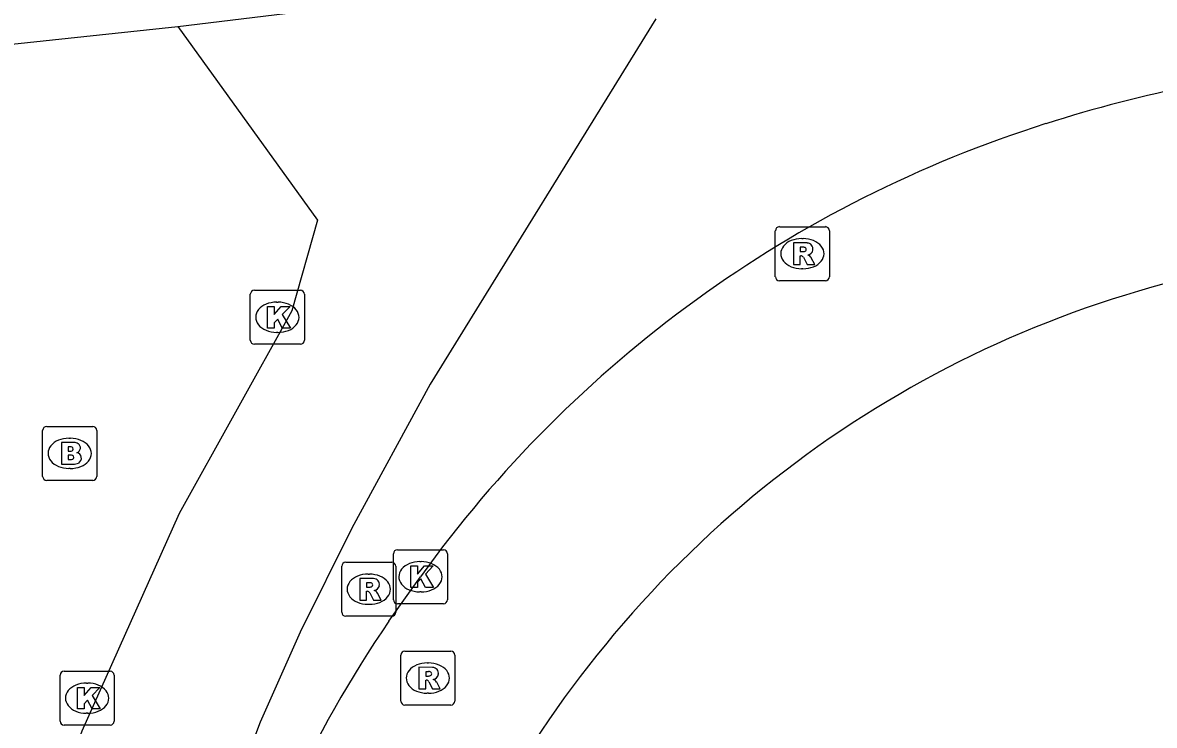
# Model space of a CAD drawing. Extents: x 161084 to 161928, y 385355 to 386522.
# Drawn here: x 161118.02 to 161138.98, y 386445.02 to 386458.03 of the extents above; entities that cross this region are included whole.
import ezdxf

# ---------------------------------------------------------------- set-up
doc = ezdxf.new("R2010")
doc.units = 0
for name, color, linetype in [('IMGEO_Brandkraan', 7, 'Continuous'), ('IMGEO_Fietspad_gesloten', 7, 'Continuous'), ('IMGEO_Kolk', 7, 'Continuous'), ('IMGEO_Rijbaan_lokaal_open', 7, 'Continuous'), ('IMGEO_Rioolput', 7, 'Continuous')]:
    doc.layers.add(name, color=color, linetype=linetype)

msp = doc.modelspace()

# ---------------------------------------------------------------- linework, layer by layer
at = {"layer": 'IMGEO_Brandkraan'}
for p, q in [((161118.394, 386449.627), (161118.394, 386450.479)), ((161118.469, 386450.553), (161119.321, 386450.553)), ((161119.395, 386450.479), (161119.395, 386449.627)), ((161118.882, 386450.333), (161118.907, 386450.333)), ((161118.905, 386449.773), (161118.88, 386449.773)), ((161119.321, 386449.553), (161118.469, 386449.553))]:
    msp.add_line(p, q, dxfattribs=at)
for points in [[(161118.394, 386449.627), (161118.394, 386450.479)], [(161118.469, 386450.553), (161119.321, 386450.553)], [(161119.395, 386450.479), (161119.395, 386449.627)], [(161118.742, 386450.253), (161118.742, 386449.853), (161118.955, 386449.853)], [(161118.973, 386450.253), (161118.742, 386450.253)], [(161118.921, 386450.172), (161118.867, 386450.172), (161118.867, 386450.096)], [(161118.867, 386450.096), (161118.92, 386450.096)], [(161118.929, 386450.02), (161118.867, 386450.02), (161118.867, 386449.939)], [(161118.867, 386449.939), (161118.929, 386449.939)], [(161119.321, 386449.553), (161118.469, 386449.553)]]:
    msp.add_lwpolyline(points, dxfattribs=at)
for centre, radius, start, end in [((161118.471, 386450.477), 0.0765, 91.552, 178.448), ((161118.471, 386450.477), 0.0765, 91.552, 178.448), ((161119.319, 386450.477), 0.0765, 1.552, 88.448), ((161119.319, 386450.477), 0.0765, 1.552, 88.448), ((161118.922, 386450.134), 0.0379, 267.8285, 90.9355), ((161118.977, 386450.108), 0.145, 59.4692, 91.5367), ((161119.002, 386450.155), 0.0922, 285.5137, 58.1501), ((161118.93, 386449.979), 0.0404, 269.8759, 90.5077), ((161119.007, 386449.963), 0.105, 301.3115, 78.989), ((161118.961, 386450.104), 0.251, 268.6676, 293.5347), ((161118.471, 386449.629), 0.0765, 181.552, 268.448), ((161118.471, 386449.629), 0.0765, 181.552, 268.448), ((161119.319, 386449.629), 0.0765, 271.552, 358.448), ((161119.319, 386449.629), 0.0765, 271.552, 358.448)]:
    msp.add_arc(centre, radius, start, end, dxfattribs=at)
for centre, major_axis, ratio, start_param, end_param in [((161118.881, 386450.053), (-0.387, 0.002), 0.722429, 4.712389, 7.853982), ((161118.906, 386450.053), (-0.39, 0.002), 0.717154, 1.570796, 4.712389)]:
    msp.add_ellipse(centre, major_axis=major_axis, ratio=ratio, start_param=start_param, end_param=end_param, dxfattribs=at)
at = {"layer": 'IMGEO_Fietspad_gesloten'}
for points in [[(161120.9, 386457.962), (161131.088, 386459.2)], [(161111.555, 386456.967), (161120.9, 386457.962)], [(161120.9, 386457.962), (161123.486, 386454.374), (161123.011, 386452.691), (161120.925, 386448.94), (161119.119, 386444.911), (161117.604, 386440.708)], [(161129.745, 386458.101), (161125.569, 386451.333), (161124.122, 386448.665), (161123.163, 386446.743), (161122.42, 386445.072), (161120.664, 386440.402)]]:
    msp.add_lwpolyline(points, dxfattribs=at)
at = {"layer": 'IMGEO_Kolk'}
for p, q in [((161122.239, 386452.148), (161122.239, 386453)), ((161122.314, 386453.074), (161123.166, 386453.074)), ((161123.24, 386453), (161123.24, 386452.148)), ((161122.727, 386452.854), (161122.752, 386452.854)), ((161122.75, 386452.294), (161122.725, 386452.294)), ((161123.166, 386452.074), (161122.314, 386452.074)), ((161124.889, 386447.342), (161124.889, 386448.194)), ((161124.964, 386448.268), (161125.816, 386448.268)), ((161125.89, 386448.194), (161125.89, 386447.342)), ((161125.377, 386448.048), (161125.402, 386448.048)), ((161125.4, 386447.488), (161125.375, 386447.488)), ((161125.816, 386447.268), (161124.964, 386447.268)), ((161118.792, 386446.019), (161119.644, 386446.019)), ((161118.717, 386445.093), (161118.717, 386445.945)), ((161119.205, 386445.799), (161119.23, 386445.799)), ((161119.718, 386445.945), (161119.718, 386445.093)), ((161119.228, 386445.239), (161119.203, 386445.239)), ((161119.644, 386445.019), (161118.792, 386445.019))]:
    msp.add_line(p, q, dxfattribs=at)
for points in [[(161122.239, 386452.148), (161122.239, 386453)], [(161122.314, 386453.074), (161123.166, 386453.074)], [(161123.24, 386453), (161123.24, 386452.148)], [(161122.56, 386452.774), (161122.683, 386452.774), (161122.683, 386452.623), (161122.813, 386452.774), (161122.977, 386452.774), (161122.831, 386452.623), (161122.984, 386452.374), (161122.832, 386452.374), (161122.747, 386452.538), (161122.683, 386452.471), (161122.683, 386452.374), (161122.56, 386452.374), (161122.56, 386452.774)], [(161123.166, 386452.074), (161122.314, 386452.074)], [(161124.889, 386447.342), (161124.889, 386448.194)], [(161124.964, 386448.268), (161125.816, 386448.268)], [(161125.89, 386448.194), (161125.89, 386447.342)], [(161125.21, 386447.968), (161125.333, 386447.968), (161125.333, 386447.817), (161125.463, 386447.968), (161125.627, 386447.968), (161125.481, 386447.817), (161125.634, 386447.568), (161125.482, 386447.568), (161125.397, 386447.732), (161125.333, 386447.665), (161125.333, 386447.568), (161125.21, 386447.568), (161125.21, 386447.968)], [(161125.816, 386447.268), (161124.964, 386447.268)], [(161118.792, 386446.019), (161119.644, 386446.019)], [(161118.717, 386445.093), (161118.717, 386445.945)], [(161119.718, 386445.945), (161119.718, 386445.093)], [(161119.038, 386445.719), (161119.161, 386445.719), (161119.161, 386445.568), (161119.291, 386445.719), (161119.455, 386445.719), (161119.309, 386445.568), (161119.462, 386445.319), (161119.31, 386445.319), (161119.225, 386445.483), (161119.161, 386445.416), (161119.161, 386445.319), (161119.038, 386445.319), (161119.038, 386445.719)], [(161119.644, 386445.019), (161118.792, 386445.019)]]:
    msp.add_lwpolyline(points, dxfattribs=at)
for centre, start, end in [((161122.316, 386452.998), 91.552, 178.448), ((161122.316, 386452.998), 91.552, 178.448), ((161123.164, 386452.998), 1.552, 88.448), ((161123.164, 386452.998), 1.552, 88.448), ((161122.316, 386452.15), 181.552, 268.448), ((161122.316, 386452.15), 181.552, 268.448), ((161123.164, 386452.15), 271.552, 358.448), ((161123.164, 386452.15), 271.552, 358.448), ((161124.966, 386448.192), 91.552, 178.448), ((161124.966, 386448.192), 91.552, 178.448), ((161125.814, 386448.192), 1.552, 88.448), ((161125.814, 386448.192), 1.552, 88.448), ((161124.966, 386447.344), 181.552, 268.448), ((161124.966, 386447.344), 181.552, 268.448), ((161125.814, 386447.344), 271.552, 358.448), ((161125.814, 386447.344), 271.552, 358.448), ((161118.794, 386445.943), 91.552, 178.448), ((161118.794, 386445.943), 91.552, 178.448), ((161119.642, 386445.943), 1.552, 88.448), ((161119.642, 386445.943), 1.552, 88.448), ((161118.794, 386445.095), 181.552, 268.448), ((161118.794, 386445.095), 181.552, 268.448), ((161119.642, 386445.095), 271.552, 358.448), ((161119.642, 386445.095), 271.552, 358.448)]:
    msp.add_arc(centre, 0.0765, start, end, dxfattribs=at)
for centre, major_axis, ratio, start_param, end_param in [((161122.726, 386452.574), (-0.387, 0.002), 0.722429, 4.712389, 7.853982), ((161122.751, 386452.574), (-0.39, 0.002), 0.717154, 1.570796, 4.712389), ((161125.376, 386447.768), (-0.387, 0.002), 0.722429, 4.712389, 7.853982), ((161125.401, 386447.768), (-0.39, 0.002), 0.717154, 1.570796, 4.712389), ((161119.204, 386445.519), (-0.387, 0.002), 0.722429, 4.712389, 7.853982), ((161119.229, 386445.519), (-0.39, 0.002), 0.717154, 1.570796, 4.712389)]:
    msp.add_ellipse(centre, major_axis=major_axis, ratio=ratio, start_param=start_param, end_param=end_param, dxfattribs=at)
at = {"layer": 'IMGEO_Rijbaan_lokaal_open'}
msp.add_lwpolyline([(161124.804, 386446.946), (161125.39, 386447.768)], dxfattribs=at)
for centre, radius, start, end in [((161145.129, 386430.347), 27.072, 95.5328, 107.5433), ((161143.823, 386434.519), 22.701, 107.5738, 144.2924), ((161144.378, 386433.766), 20.116, 93.9651, 140.694), ((161143.832, 386433.982), 23.024, 145.7323, 164.6752), ((161144.183, 386433.869), 19.9, 140.5667, 163.4759)]:
    msp.add_arc(centre, radius, start, end, dxfattribs=at)
at = {"layer": 'IMGEO_Rioolput'}
for p, q in [((161131.96, 386453.326), (161131.96, 386454.178)), ((161132.035, 386454.252), (161132.887, 386454.252)), ((161132.961, 386454.178), (161132.961, 386453.326)), ((161132.448, 386454.032), (161132.473, 386454.032)), ((161132.471, 386453.472), (161132.446, 386453.472)), ((161132.887, 386453.252), (161132.035, 386453.252)), ((161123.932, 386447.111), (161123.932, 386447.963)), ((161124.007, 386448.037), (161124.859, 386448.037)), ((161124.933, 386447.963), (161124.933, 386447.111)), ((161124.42, 386447.817), (161124.445, 386447.817)), ((161124.443, 386447.257), (161124.418, 386447.257)), ((161124.859, 386447.037), (161124.007, 386447.037)), ((161125.1, 386446.391), (161125.952, 386446.391)), ((161125.025, 386445.465), (161125.025, 386446.317)), ((161126.026, 386446.317), (161126.026, 386445.465)), ((161125.513, 386446.171), (161125.538, 386446.171)), ((161125.536, 386445.611), (161125.511, 386445.611)), ((161125.952, 386445.391), (161125.1, 386445.391))]:
    msp.add_line(p, q, dxfattribs=at)
for points in [[(161131.96, 386453.326), (161131.96, 386454.178)], [(161132.035, 386454.252), (161132.887, 386454.252)], [(161132.961, 386454.178), (161132.961, 386453.326)], [(161132.549, 386453.95), (161132.297, 386453.952), (161132.297, 386453.552)], [(161132.475, 386453.871), (161132.421, 386453.871), (161132.421, 386453.79)], [(161132.421, 386453.79), (161132.473, 386453.79)], [(161132.297, 386453.552), (161132.421, 386453.552), (161132.421, 386453.714), (161132.432, 386453.714)], [(161132.479, 386453.685), (161132.55, 386453.552), (161132.69, 386453.552), (161132.625, 386453.678)], [(161132.887, 386453.252), (161132.035, 386453.252)], [(161123.932, 386447.111), (161123.932, 386447.963)], [(161124.007, 386448.037), (161124.859, 386448.037)], [(161124.933, 386447.963), (161124.933, 386447.111)], [(161124.521, 386447.735), (161124.269, 386447.737), (161124.269, 386447.337)], [(161124.447, 386447.656), (161124.393, 386447.656), (161124.393, 386447.575)], [(161124.269, 386447.337), (161124.393, 386447.337), (161124.393, 386447.499), (161124.404, 386447.499)], [(161124.393, 386447.575), (161124.445, 386447.575)], [(161124.451, 386447.47), (161124.522, 386447.337), (161124.662, 386447.337), (161124.597, 386447.463)], [(161124.859, 386447.037), (161124.007, 386447.037)], [(161125.1, 386446.391), (161125.952, 386446.391)], [(161125.025, 386445.465), (161125.025, 386446.317)], [(161126.026, 386446.317), (161126.026, 386445.465)], [(161125.614, 386446.089), (161125.362, 386446.091), (161125.362, 386445.691)], [(161125.54, 386446.01), (161125.486, 386446.01), (161125.486, 386445.929)], [(161125.362, 386445.691), (161125.486, 386445.691), (161125.486, 386445.853), (161125.497, 386445.853)], [(161125.486, 386445.929), (161125.538, 386445.929)], [(161125.544, 386445.824), (161125.615, 386445.691), (161125.755, 386445.691), (161125.69, 386445.817)], [(161125.952, 386445.391), (161125.1, 386445.391)]]:
    msp.add_lwpolyline(points, dxfattribs=at)
for centre, radius, start, end in [((161132.037, 386454.176), 0.0765, 91.552, 178.448), ((161132.037, 386454.176), 0.0765, 91.552, 178.448), ((161132.885, 386454.176), 0.0765, 1.552, 88.448), ((161132.885, 386454.176), 0.0765, 1.552, 88.448), ((161132.548, 386453.84), 0.109, 350.3612, 89.416), ((161132.457, 386453.979), 0.19, 274.7715, 282.9687), ((161132.481, 386453.775), 0.0964, 77.0061, 93.1865), ((161132.495, 386453.832), 0.0378, 276.6634, 79.6772), ((161132.546, 386453.84), 0.112, 277.5842, 350.9817), ((161132.53, 386453.625), 0.108, 29.5134, 73.7905), ((161132.431, 386453.661), 0.0533, 26.0293, 88.6989), ((161132.037, 386453.328), 0.0765, 181.552, 268.448), ((161132.037, 386453.328), 0.0765, 181.552, 268.448), ((161132.885, 386453.328), 0.0765, 271.552, 358.448), ((161132.885, 386453.328), 0.0765, 271.552, 358.448), ((161124.009, 386447.961), 0.0765, 91.552, 178.448), ((161124.009, 386447.961), 0.0765, 91.552, 178.448), ((161124.857, 386447.961), 0.0765, 1.552, 88.448), ((161124.857, 386447.961), 0.0765, 1.552, 88.448), ((161124.453, 386447.56), 0.0964, 77.0061, 93.1865), ((161124.467, 386447.617), 0.0378, 276.6634, 79.6772), ((161124.52, 386447.625), 0.109, 350.3612, 89.416), ((161124.403, 386447.446), 0.0533, 26.0293, 88.6989), ((161124.429, 386447.764), 0.19, 274.7715, 282.9687), ((161124.518, 386447.625), 0.112, 277.5842, 350.9817), ((161124.502, 386447.41), 0.108, 29.5134, 73.7905), ((161124.009, 386447.113), 0.0765, 181.552, 268.448), ((161124.009, 386447.113), 0.0765, 181.552, 268.448), ((161124.857, 386447.113), 0.0765, 271.552, 358.448), ((161124.857, 386447.113), 0.0765, 271.552, 358.448), ((161125.102, 386446.315), 0.0765, 91.552, 178.448), ((161125.102, 386446.315), 0.0765, 91.552, 178.448), ((161125.95, 386446.315), 0.0765, 1.552, 88.448), ((161125.95, 386446.315), 0.0765, 1.552, 88.448), ((161125.546, 386445.914), 0.0964, 77.0061, 93.1865), ((161125.56, 386445.971), 0.0378, 276.6634, 79.6772), ((161125.613, 386445.979), 0.109, 350.3612, 89.416), ((161125.496, 386445.8), 0.0533, 26.0293, 88.6989), ((161125.522, 386446.118), 0.19, 274.7715, 282.9687), ((161125.611, 386445.979), 0.112, 277.5842, 350.9817), ((161125.595, 386445.764), 0.108, 29.5134, 73.7905), ((161125.102, 386445.467), 0.0765, 181.552, 268.448), ((161125.102, 386445.467), 0.0765, 181.552, 268.448), ((161125.95, 386445.467), 0.0765, 271.552, 358.448), ((161125.95, 386445.467), 0.0765, 271.552, 358.448)]:
    msp.add_arc(centre, radius, start, end, dxfattribs=at)
for centre, major_axis, ratio, start_param, end_param in [((161132.447, 386453.752), (-0.387, 0.002), 0.722429, 4.712389, 7.853982), ((161132.472, 386453.752), (-0.39, 0.002), 0.717154, 1.570796, 4.712389), ((161124.419, 386447.537), (-0.387, 0.002), 0.722429, 4.712389, 7.853982), ((161124.444, 386447.537), (-0.39, 0.002), 0.717154, 1.570796, 4.712389), ((161125.512, 386445.891), (-0.387, 0.002), 0.722429, 4.712389, 7.853982), ((161125.537, 386445.891), (-0.39, 0.002), 0.717154, 1.570796, 4.712389)]:
    msp.add_ellipse(centre, major_axis=major_axis, ratio=ratio, start_param=start_param, end_param=end_param, dxfattribs=at)

doc.saveas('drawing.dxf')
